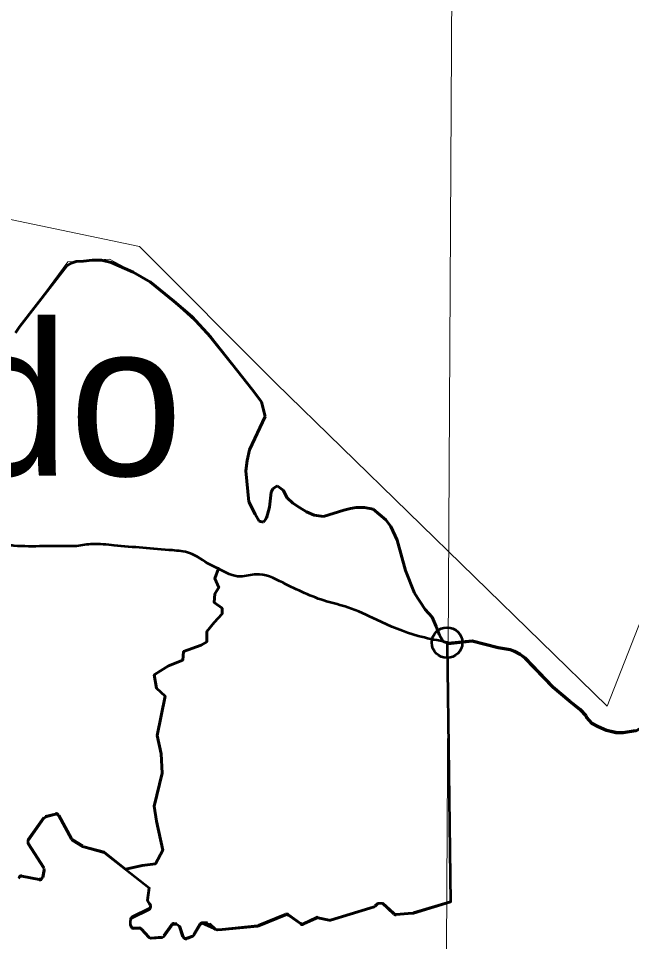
# Model space of a CAD drawing. Extents: x 553962 to 842807, y 8883888 to 9032388.
# Drawn here: x 811012 to 813019, y 9016710 to 9019731 of the extents above; entities that cross this region are included whole.
import ezdxf

# ---------------------------------------------------------------- set-up
doc = ezdxf.new("R2010")
doc.units = 0
doc.header["$LTSCALE"] = 200
doc.header["$PDMODE"] = 32
doc.header["$PDSIZE"] = 100
doc.linetypes.add('LONG_DASH_SHORT_DASH', pattern=[9.9, 6, -1.2, 1.5, -1.2])
for name, color, linetype, lineweight in [('1', 7, 'Continuous', 13), ('28', 7, 'Continuous', 53), ('29', 7, 'Continuous', 53), ('35', 7, 'Continuous', 13), ('7', 7, 'LONG_DASH_SHORT_DASH', 60), ('8', 7, 'Continuous', 13)]:
    doc.layers.add(name, color=color, linetype=linetype, lineweight=lineweight)
doc.layers.add('41', color=7, linetype='Continuous')

msp = doc.modelspace()

# ---------------------------------------------------------------- linework, layer by layer
at = {"layer": '1'}
msp.add_lwpolyline([(812453.5, 9023971.9), (812409.3, 9016095.3), (812374.7, 9010243.1)], dxfattribs=at)
at = {"layer": '28'}
for p, q in [((811079.6, 9016911.6), (811023, 9016922.3)), ((811384.1, 9016787.4), (811439.4, 9016814.6)), ((811378.6, 9016761.9), (811378.5, 9016778.4)), ((811934.6, 9016767), (811895.6, 9016795)), ((811985.9, 9016785.4), (811944.7, 9016766.1)), ((811406.9, 9016752), (811388.6, 9016752))]:
    msp.add_line(p, q, dxfattribs=at)
for points in [[(812869.9, 9017446.3), (812850.9, 9017467.1), (812815.7, 9017494.8), (812761.4, 9017541), (812671, 9017635.1), (812653.7, 9017647.8), (812635.1, 9017657.6), (812621.1, 9017662.8), (812581.9, 9017669.6), (812497.3, 9017691.5), (812418.9, 9017683.4), (812414.8, 9017685.2), (812426.5, 9016837.9), (812304.9, 9016801.8), (812301, 9016801), (812247.8, 9016796.6)], [(813180.4, 9017534.8), (813151.5, 9017488.4), (813062.1, 9017414.8), (813032, 9017397.7), (812991.8, 9017391.7), (812967.2, 9017391.8), (812937.2, 9017399), (812909, 9017410.8), (812889.1, 9017421.7), (812871.8, 9017441.7), (812869.9, 9017446.3)], [(811132.9, 9017125.4), (811100, 9017117), (811094.3, 9017113), (811044, 9017040.4)], [(811441.7, 9016831), (811434, 9016844), (811440, 9016883.9), (811363.6, 9016944), (811292.2, 9017000.2), (811225.8, 9017018.1), (811222.2, 9017019.7), (811188.9, 9017040.4), (811185.3, 9017044.1), (811144.2, 9017120.5)], [(811043.8, 9017029.3), (811095.1, 9016949.3), (811096.4, 9016941.7), (811091.2, 9016919.2)], [(812240.1, 9016799.3), (812203.1, 9016833.9), (812189.3, 9016833.7), (812179.8, 9016824.4), (812175.7, 9016822), (812161.9, 9016817.7), (812033.6, 9016778.1), (812028.4, 9016777.9), (811992.3, 9016786.1)], [(811886, 9016796.1), (811797.8, 9016760.1), (811794, 9016759.1), (811678.2, 9016747.9), (811663.2, 9016746.4), (811614.3, 9016768.3), (811630.5, 9016768.3), (811655.5, 9016749), (811637.2, 9016765.7), (811614.3, 9016768.3)], [(811512.2, 9016761.5), (811487.6, 9016726.4), (811480.3, 9016722.2), (811446.3, 9016719.2), (811438, 9016722.4), (811414.3, 9016748.7)], [(811549.8, 9016725.1), (811539.3, 9016758.7), (811529.8, 9016765.8), (811520.4, 9016765.8)], [(811605.7, 9016763.4), (811586.1, 9016730.1), (811581.1, 9016725.8), (811563, 9016718.8)]]:
    msp.add_lwpolyline(points, dxfattribs=at)
for centre, start, end in [((811135.4, 9017115.7), 28.3273, 104.3658), ((811052.2, 9017034.7), 145.2862, 212.6677), ((811021.2, 9016912.5), 79.2842, 161.1304), ((811081.4, 9016921.5), 259.2828, 346.8889), ((811435, 9016823.6), 296.1863, 47.663), ((811889.7, 9016786.8), 54.4008, 112.2341), ((812246.9, 9016806.6), 226.8681, 274.7318), ((811388.5, 9016778.4), 116.1863, 180.3768), ((811614.3, 9016758.3), 90, 149.5337), ((811940.4, 9016775.2), 234.4008, 295.0684), ((811990.1, 9016776.3), 77.3147, 115.0684), ((811388.6, 9016762), 180.3768, 270), ((811406.9, 9016742), 42.0751, 90), ((811520.4, 9016755.8), 90, 144.9639), ((811559.4, 9016728.1), 197.3322, 291.3351)]:
    msp.add_arc(centre, 10, start, end, dxfattribs=at)
at = {"layer": '29'}
for p, q in [((811666.7, 9017930.2), (811666.4, 9017930.3)), ((811044, 9017043), (811094.3, 9017115.6)), ((811100, 9017119.6), (811132.9, 9017128)), ((811144.2, 9017123.1), (811185.3, 9017046.8)), ((811188.9, 9017043), (811222.2, 9017022.3)), ((811095.1, 9016952), (811043.8, 9017031.9)), ((811023, 9016925), (811079.6, 9016914.2)), ((811091.2, 9016921.8), (811096.4, 9016944.3)), ((811440, 9016886.5), (811434, 9016846.6)), ((812179.8, 9016827), (812189.3, 9016836.4)), ((812203.1, 9016836.5), (812240.1, 9016801.9)), ((812304.9, 9016804.4), (812426.5, 9016840.5)), ((811439.4, 9016817.2), (811384.1, 9016790)), ((811797.8, 9016762.7), (811886, 9016798.7)), ((811895.6, 9016797.6), (811934.6, 9016769.6)), ((812247.8, 9016799.2), (812301, 9016803.7)), ((811520.4, 9016768.4), (811529.8, 9016768.4)), ((811586.1, 9016732.7), (811605.7, 9016766)), ((811630.5, 9016771), (811614.3, 9016771)), ((811637.2, 9016768.3), (811655.5, 9016751.6)), ((811944.7, 9016768.7), (811985.9, 9016788)), ((811992.3, 9016788.7), (812028.4, 9016780.5)), ((811388.6, 9016754.6), (811406.9, 9016754.6)), ((811414.3, 9016751.3), (811438, 9016725)), ((811487.6, 9016729), (811512.2, 9016764.1)), ((811539.3, 9016761.4), (811549.8, 9016727.7)), ((811446.3, 9016721.8), (811480.3, 9016724.8)), ((811563, 9016721.4), (811581.1, 9016728.5))]:
    msp.add_line(p, q, dxfattribs=at)
for points in [[(811363.6, 9016946.7), (811416.3, 9016958.9), (811460.8, 9016964.1), (811484.4, 9017008.7), (811463.4, 9017103.1), (811455.6, 9017152.9), (811481.8, 9017260.4), (811479.2, 9017323.4), (811466.1, 9017383.7), (811492.3, 9017512.2), (811463.4, 9017538.4), (811455.6, 9017583), (811476.5, 9017596.1), (811502.7, 9017611.8), (811549.9, 9017630.2), (811552.5, 9017659), (811610.2, 9017680), (811628.5, 9017690.5), (811628.5, 9017724.5), (811652.1, 9017753.4), (811678.3, 9017782.2), (811678.3, 9017800.6), (811652.1, 9017818.9), (811654.7, 9017847.8), (811667.8, 9017868.8), (811654.7, 9017897.6), (811666.4, 9017930.3)], [(811666.4, 9017930.3), (811654.7, 9017897.6), (811667.8, 9017868.8), (811654.7, 9017847.8), (811652.1, 9017818.9), (811678.3, 9017800.6), (811678.3, 9017782.2), (811652.1, 9017753.4), (811628.5, 9017724.5), (811628.5, 9017690.5), (811610.2, 9017680), (811552.5, 9017659), (811549.9, 9017630.2), (811502.7, 9017611.8), (811476.5, 9017596.1), (811455.6, 9017583), (811463.4, 9017538.4), (811492.3, 9017512.2), (811466.1, 9017383.7), (811479.2, 9017323.4), (811481.8, 9017260.4), (811455.6, 9017152.9), (811463.4, 9017103.1), (811484.4, 9017008.7), (811460.8, 9016964.1), (811416.3, 9016958.9), (811363.6, 9016946.7)], [(811225.8, 9017020.7), (811292.2, 9017002.9), (811363.6, 9016946.7)], [(812033.6, 9016780.7), (812161.9, 9016820.3), (812175.7, 9016824.6)], [(811663.2, 9016749.1), (811678.2, 9016750.5), (811794, 9016761.7)]]:
    msp.add_lwpolyline(points, dxfattribs=at)
for centre, start, end in [((811135.4, 9017118.3), 28.3273, 104.3658), ((811052.2, 9017037.3), 145.2862, 212.6677), ((811021.2, 9016915.1), 79.2842, 161.1304), ((811081.4, 9016924.1), 259.2828, 346.8889), ((811435, 9016826.2), 296.1863, 47.663), ((811889.7, 9016789.5), 54.4008, 112.2341), ((812246.9, 9016809.2), 226.8681, 274.7318), ((811388.5, 9016781.1), 116.1863, 180.3768), ((811520.4, 9016758.4), 90, 144.9639), ((811614.3, 9016761), 90, 149.5337), ((811940.4, 9016777.8), 234.4008, 295.0684), ((811990.1, 9016778.9), 77.3147, 115.0684), ((811388.6, 9016764.6), 180.3768, 270), ((811406.9, 9016744.6), 42.0751, 90), ((811559.4, 9016730.7), 197.3322, 291.3351)]:
    msp.add_arc(centre, 10, start, end, dxfattribs=at)
for points in [[(811201.4, 9018004.1), (811093.1, 9018003.3), (810996.4, 9018004.9), (810950.5, 9018006.4), (810926.3, 9018002.7), (810833.5, 9018036.1), (810768.8, 9018075.8), (810692.6, 9018113), (810616.3, 9018128.6), (810546.2, 9018120), (810423.7, 9018077.2), (810390.5, 9018059.6), (810353.4, 9018036.8), (810269, 9017974.9), (810148.5, 9017839.3), (810002.5, 9017474.9), (809985.8, 9017452.1), (809950.7, 9017379.6)], [(811419.1, 9017998.1), (811324.9, 9018006.1), (811253.6, 9018010.2), (811201.4, 9018004.1)], [(811666.4, 9017930.3), (811640.4, 9017942.5), (811571.8, 9017980.9), (811515.9, 9017990.1), (811419.1, 9017998.1)], [(812402.2, 9017691.4), (812320.4, 9017709.5), (812184.4, 9017762.2), (812090.4, 9017803.3), (812020.5, 9017822.7), (811877, 9017884.3), (811789.2, 9017911.4), (811738.2, 9017904), (811666.7, 9017930.2)]]:
    msp.add_spline(points, degree=3, dxfattribs=at)
msp.add_point((812414.8, 9017687.8), dxfattribs=at)
at = {"layer": '35'}
msp.add_line((811666.4, 9017930.3), (811666.7, 9017930.2), dxfattribs=at)
msp.add_lwpolyline([(812402.2, 9017691.4), (812365.8, 9017771.2), (812343, 9017796.1), (812308.1, 9017849.4), (812278.7, 9017923.9), (812251.3, 9018023.1), (812214.7, 9018089.7), (812172.6, 9018124.5), (812117.8, 9018130.3), (812005.6, 9018101.9), (811955.1, 9018115.8), (811900.6, 9018153.3), (811877.9, 9018187.1), (811858.6, 9018201.4), (811844.4, 9018190.9), (811833.2, 9018131), (811813.4, 9018081.7), (811799.2, 9018085.3), (811766.2, 9018149.2), (811756.5, 9018250), (811766.3, 9018307.9), (811819.9, 9018427.9), (811807.9, 9018475.8), (811610.3, 9018721.3), (811445.1, 9018870.6), (811310.1, 9018942.6), (811173, 9018934.3), (811002, 9018701.8)], dxfattribs=at)
for points in [[(809950.7, 9017379.6), (809985.8, 9017452.1), (810002.5, 9017474.9), (810148.5, 9017839.3), (810269, 9017974.9), (810353.4, 9018036.8), (810390.5, 9018059.6), (810423.7, 9018077.2), (810546.2, 9018120), (810616.3, 9018128.6), (810692.6, 9018113), (810768.8, 9018075.8), (810833.5, 9018036.1), (810926.3, 9018002.7), (810950.5, 9018006.4), (810996.4, 9018004.9), (811093.1, 9018003.3), (811201.4, 9018004.1)], [(811201.4, 9018004.1), (811253.6, 9018010.2), (811324.9, 9018006.1), (811419.1, 9017998.1)], [(811419.1, 9017998.1), (811515.9, 9017990.1), (811571.8, 9017980.9), (811640.4, 9017942.5), (811666.4, 9017930.3)], [(811666.7, 9017930.2), (811738.2, 9017904), (811789.2, 9017911.4), (811877, 9017884.3), (812020.5, 9017822.7), (812090.4, 9017803.3), (812184.4, 9017762.2), (812320.4, 9017709.5), (812402.2, 9017691.4)]]:
    msp.add_spline(points, degree=3, dxfattribs=at)
at = {"layer": '7'}
for points in [[(811002, 9018701.8), (811014.6, 9018721.2), (811170.1, 9018921.3), (811184.3, 9018930), (811200.2, 9018935.1), (811225, 9018936.7), (811253.3, 9018940), (811283.4, 9018939.7), (811315.1, 9018932.4), (811387.3, 9018900), (811443.6, 9018867.7), (811520.8, 9018805.1), (811578.8, 9018755.2), (811641.8, 9018687.5), (811776.5, 9018516.7), (811807.9, 9018475.8), (811819.9, 9018427.9), (811767.7, 9018318.8), (811760.3, 9018283.6), (811756.5, 9018250), (811766.2, 9018149.2), (811787.1, 9018108.4), (811799.2, 9018085.3), (811813.4, 9018081.7), (811824.1, 9018095.7), (811833.2, 9018131), (811839, 9018180.4), (811844.4, 9018190.9), (811858.6, 9018201.4), (811877.9, 9018187.1), (811891.8, 9018162.3)], [(811891.8, 9018162.3), (811909.4, 9018144.4), (811932.2, 9018130.1), (811955.1, 9018115.8), (811979.7, 9018105), (812009.8, 9018101.2), (812077.1, 9018121.8), (812098.4, 9018126.9), (812117.8, 9018130.3), (812144.3, 9018130.1), (812172.6, 9018124.5), (812214.7, 9018089.7), (812231.1, 9018067.5), (812251.3, 9018023.1), (812278.7, 9017923.9), (812308.1, 9017849.4), (812343, 9017796.1), (812365.8, 9017771.2), (812379.6, 9017741), (812390, 9017712.7), (812402.2, 9017691.4), (812418.9, 9017686.1)], [(812418.9, 9017686.1), (812497.3, 9017694.1), (812581.9, 9017672.2), (812621.1, 9017665.4), (812635.1, 9017660.2), (812653.7, 9017650.5), (812671, 9017637.7), (812761.4, 9017543.6), (812815.7, 9017497.5), (812850.9, 9017469.8), (812869.9, 9017448.9), (812871.8, 9017444.3), (812889.1, 9017424.4), (812909, 9017413.5), (812937.2, 9017401.7), (812967.2, 9017394.4), (812991.8, 9017394.3), (813032, 9017400.4)]]:
    msp.add_lwpolyline(points, dxfattribs=at)
at = {"layer": '8'}
msp.add_lwpolyline([(804808.6, 9022607.9), (805204.5, 9021578.1), (806459.2, 9022186), (806904.6, 9022074.6), (807280.5, 9021503.6), (808743.1, 9020815.2), (809438.1, 9020083), (809953.1, 9019289.2), (811408.2, 9018984.3), (811853.7, 9018538.7), (812939.4, 9017480.2), (813370.9, 9018580.4), (815036.2, 9018817.5), (815982.8, 9018539), (816845.8, 9017940.1), (817579.8, 9018260.1), (818363.1, 9019193.5), (818725, 9019318.9), (819532.3, 9019040.3), (820428.9, 9020751.5)], dxfattribs=at)

# ---------------------------------------------------------------- texts
at = {"layer": '41'}
msp.add_text('Santana do', height=500, dxfattribs=at).set_placement((808129.3, 9018234.3))

doc.saveas('drawing.dxf')
